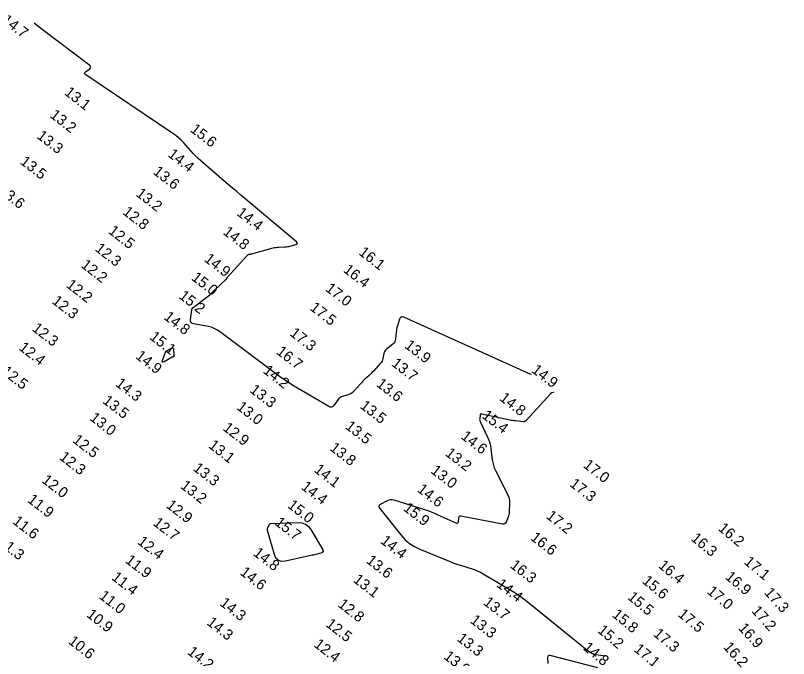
# Model space of a CAD drawing. Extents: x 988130 to 1132882, y 654656 to 841453.
# Drawn here: x 1027783.8 to 1028146.3, y 834064.8 to 834366.2 of the extents above; entities that cross this region are included whole.
import ezdxf

# ---------------------------------------------------------------- set-up
doc = ezdxf.new("R2010")
doc.units = 0
doc.layers.add('V-TOPO-MAJR', color=7, linetype='Continuous')
doc.layers.add('V-TOPO-SOUN', color=7, linetype='Continuous')

msp = doc.modelspace()

# ---------------------------------------------------------------- linework, layer by layer
at = {"layer": 'V-TOPO-MAJR'}
for points in [[(1028025.75, 834197.98), (1028025.1, 834198.07), (1028023.38, 834198.79), (1027965.84, 834224.8), (1027965.16, 834225), (1027964.61, 834224.92), (1027964.18, 834224.56), (1027963.88, 834223.92), (1027962.9, 834220.72), (1027962.7, 834219.98), (1027962.53, 834219.24), (1027962.41, 834218.48), (1027962.32, 834217.72), (1027962.05, 834214.65), (1027961.92, 834213.92), (1027961.65, 834213.26), (1027961.24, 834212.68), (1027960.71, 834212.16), (1027957.72, 834209.8), (1027957.28, 834209.39), (1027956.93, 834208.92), (1027956.68, 834208.39), (1027956.52, 834207.81), (1027956.08, 834205.37), (1027955.93, 834204.77), (1027955.71, 834204.22), (1027955.4, 834203.7), (1027955.02, 834203.23), (1027951.61, 834199.48), (1027951.12, 834198.96), (1027950.63, 834198.46), (1027950.13, 834197.96), (1027949.61, 834197.48), (1027947.53, 834195.56), (1027947.02, 834195.07), (1027946.52, 834194.58), (1027946.02, 834194.07), (1027945.54, 834193.55), (1027942.16, 834189.82), (1027941.66, 834189.34), (1027941.11, 834188.94), (1027940.51, 834188.63), (1027939.86, 834188.4), (1027937.17, 834187.63), (1027936.52, 834187.39), (1027935.95, 834187.06), (1027935.44, 834186.64), (1027934.99, 834186.11), (1027933.05, 834183.43), (1027932.57, 834182.92), (1027932.03, 834182.67), (1027931.43, 834182.68), (1027930.78, 834182.95), (1027916.07, 834191.56), (1027913.42, 834193.16), (1027910.81, 834194.84), (1027908.26, 834196.59), (1027905.75, 834198.41), (1027879.46, 834218.12), (1027878.26, 834218.91), (1027877, 834219.55), (1027875.67, 834220.04), (1027874.28, 834220.38), (1027867.32, 834221.65), (1027866.63, 834221.88), (1027866.17, 834222.27), (1027865.93, 834222.83), (1027865.92, 834223.55), (1027866.51, 834228.2), (1027866.52, 834228.29), (1027866.54, 834228.39), (1027866.56, 834228.48), (1027866.59, 834228.57), (1027866.73, 834228.93), (1027866.76, 834229.02), (1027866.81, 834229.1), (1027866.87, 834229.17), (1027866.94, 834229.23), (1027873.05, 834233.86), (1027874.08, 834234.66), (1027875.09, 834235.5), (1027876.08, 834236.36), (1027877.04, 834237.24), (1027882.67, 834242.6), (1027882.73, 834242.66), (1027882.77, 834242.72), (1027882.81, 834242.78), (1027882.84, 834242.85), (1027882.96, 834243.14), (1027882.99, 834243.21), (1027883.03, 834243.28), (1027883.07, 834243.34), (1027883.12, 834243.4), (1027892.72, 834254), (1027892.84, 834254.11), (1027892.98, 834254.2), (1027893.12, 834254.26), (1027893.29, 834254.3), (1027893.96, 834254.41), (1027894.13, 834254.44), (1027894.29, 834254.47), (1027894.46, 834254.51), (1027894.63, 834254.55), (1027904.66, 834257.25), (1027905.32, 834257.4), (1027905.98, 834257.52), (1027906.65, 834257.6), (1027907.32, 834257.64), (1027910.02, 834257.73), (1027910.69, 834257.78), (1027911.36, 834257.86), (1027912.02, 834257.98), (1027912.67, 834258.15), (1027915.27, 834258.89), (1027915.78, 834259.1), (1027915.99, 834259.38), (1027915.91, 834259.72), (1027915.54, 834260.13), (1027889.55, 834281.94), (1027887.52, 834283.65), (1027885.5, 834285.36), (1027883.47, 834287.07), (1027881.46, 834288.79), (1027871.9, 834296.93), (1027870.65, 834298.03), (1027869.43, 834299.18), (1027868.26, 834300.37), (1027867.13, 834301.6), (1027862.67, 834306.59), (1027861.52, 834307.8), (1027860.3, 834308.93), (1027859.01, 834309.98), (1027857.66, 834310.95), (1027816.75, 834338.4), (1027816.37, 834338.75), (1027816.23, 834339.1), (1027816.34, 834339.45), (1027816.7, 834339.82), (1027818.63, 834341.3), (1027818.99, 834341.67), (1027819.11, 834342.04), (1027818.99, 834342.41), (1027818.63, 834342.78), (1027796.39, 834359.64), (1027793.5, 834361.86), (1027792.58, 834362.66)], [(1028036.22, 834189.47), (1028035.86, 834189.5), (1028035.25, 834189.28), (1028034.68, 834188.8), (1028023.34, 834176.33), (1028023.25, 834176.24), (1028023.15, 834176.17), (1028023.05, 834176.1), (1028022.94, 834176.05), (1028022.47, 834175.87), (1028022.35, 834175.83), (1028022.23, 834175.81), (1028022.11, 834175.8), (1028021.98, 834175.8), (1028018.2, 834176.14), (1028017.53, 834176.21), (1028016.87, 834176.3), (1028016.2, 834176.41), (1028015.54, 834176.54), (1028002.44, 834179.38), (1028002.12, 834179.4), (1028001.87, 834179.31), (1028001.71, 834179.1), (1028001.63, 834178.78), (1028001.47, 834177.27), (1028001.46, 834176.9), (1028001.5, 834176.53), (1028001.59, 834176.18), (1028001.72, 834175.83), (1028005.31, 834168.31), (1028005.83, 834167.09), (1028006.24, 834165.84), (1028006.56, 834164.56), (1028006.76, 834163.25), (1028007.37, 834157.94), (1028007.58, 834156.63), (1028007.9, 834155.35), (1028008.34, 834154.11), (1028008.88, 834152.9), (1028014.6, 834141.58), (1028014.97, 834140.71), (1028015.24, 834139.81), (1028015.39, 834138.89), (1028015.43, 834137.94), (1028015.35, 834133.44), (1028015.31, 834132.81), (1028015.21, 834132.2), (1028015.05, 834131.6), (1028014.84, 834131.01), (1028013.85, 834128.68), (1028013.56, 834128.19), (1028013.17, 834127.87), (1028012.69, 834127.73), (1028012.12, 834127.76), (1027992.59, 834131.47), (1027992.17, 834131.49), (1027991.85, 834131.37), (1027991.64, 834131.1), (1027991.54, 834130.69), (1027991.36, 834128.76), (1027991.26, 834128.36), (1027991.07, 834128.14), (1027990.77, 834128.08), (1027990.38, 834128.2), (1027982.06, 834132.05), (1027980.52, 834132.73), (1027978.95, 834133.36), (1027977.37, 834133.94), (1027975.76, 834134.47), (1027961.31, 834138.96), (1027960.5, 834139.14), (1027959.7, 834139.15), (1027958.92, 834139.01), (1027958.15, 834138.7), (1027955.08, 834137.17), (1027954.48, 834136.75), (1027954.2, 834136.26), (1027954.25, 834135.69), (1027954.62, 834135.06), (1027964.44, 834122.73), (1027966.36, 834120.6), (1027968.51, 834118.76), (1027970.87, 834117.22), (1027973.46, 834115.97), (1027987.19, 834110.39), (1027988.51, 834109.86), (1027989.84, 834109.37), (1027991.18, 834108.91), (1027992.53, 834108.47), (1027997.96, 834106.79), (1027999.3, 834106.34), (1028000.6, 834105.8), (1028001.88, 834105.2), (1028003.12, 834104.51), (1028015.3, 834097.35), (1028017.71, 834095.87), (1028020.06, 834094.31), (1028022.35, 834092.65), (1028024.57, 834090.91), (1028052.44, 834068.27), (1028053.24, 834067.7), (1028054.1, 834067.25), (1028055.01, 834066.92), (1028055.98, 834066.72), (1028060.68, 834066.03), (1028061.19, 834065.88), (1028061.49, 834065.61), (1028061.55, 834065.21), (1028061.4, 834064.7)], [(1028056.95, 834060.48), (1028034.58, 834066.13), (1028034.01, 834066.19), (1028033.61, 834066.04), (1028033.38, 834065.69), (1028033.31, 834065.12), (1028033.38, 834062.45)]]:
    msp.add_lwpolyline(points, dxfattribs=at)
for points in [[(1027858.09, 834206.32), (1027858.04, 834206.27), (1027857.97, 834206.24), (1027857.64, 834206.15), (1027857.56, 834206.12), (1027857.48, 834206.09), (1027857.4, 834206.06), (1027857.32, 834206.02), (1027853.46, 834203.87), (1027852.94, 834203.65), (1027852.65, 834203.68), (1027852.57, 834203.97), (1027852.71, 834204.51), (1027854.15, 834208.42), (1027854.17, 834208.46), (1027854.19, 834208.51), (1027854.21, 834208.55), (1027854.24, 834208.59), (1027854.36, 834208.75), (1027854.39, 834208.79), (1027854.43, 834208.83), (1027854.47, 834208.86), (1027854.51, 834208.88), (1027856.92, 834210.3), (1027857.29, 834210.45), (1027857.57, 834210.42), (1027857.75, 834210.21), (1027857.84, 834209.82), (1027858.12, 834206.46), (1027858.12, 834206.38)], [(1027928.1, 834114.86), (1027927.86, 834114.57), (1027927.42, 834114.37), (1027925.22, 834113.73), (1027924.67, 834113.57), (1027924.11, 834113.43), (1027923.56, 834113.29), (1027923, 834113.16), (1027910.38, 834110.4), (1027908.55, 834110.26), (1027907.07, 834110.73), (1027905.96, 834111.8), (1027905.21, 834113.49), (1027902.03, 834124.75), (1027901.96, 834125.09), (1027901.96, 834125.43), (1027902.02, 834125.77), (1027902.14, 834126.1), (1027902.75, 834127.4), (1027902.92, 834127.69), (1027903.15, 834127.9), (1027903.44, 834128.03), (1027903.77, 834128.09), (1027916.15, 834128.56), (1027918.06, 834128.4), (1027919.72, 834127.8), (1027921.13, 834126.73), (1027922.29, 834125.21), (1027927.93, 834115.68), (1027928.12, 834115.22)]]:
    msp.add_lwpolyline(points, close=True, dxfattribs=at)

# ---------------------------------------------------------------- texts
at = {"layer": 'V-TOPO-SOUN'}
for s, rotation, p in [('14.7 ', 322, (1027777.11, 834363.34)), ('13.1 ', 322, (1027806.37, 834329.46)), ('13.2 ', 322, (1027799.64, 834318.82)), ('15.6 ', 322, (1027865.42, 834312.1)), ('13.3 ', 322, (1027793.46, 834309.06)), ('14.4 ', 322, (1027854.91, 834300.46)), ('13.5 ', 322, (1027785.64, 834297.04)), ('13.6 ', 322, (1027847.98, 834292.28)), ('13.6 ', 322, (1027775.49, 834283.31)), ('13.2 ', 322, (1027839.91, 834282.01)), ('12.8 ', 322, (1027833.68, 834273.45)), ('14.4 ', 322, (1027887.18, 834272.96)), ('12.5 ', 322, (1027826.99, 834264.47)), ('14.8 ', 322, (1027880.74, 834264.06)), ('12.3 ', 322, (1027820.74, 834256.23)), ('16.1 ', 322, (1027944.43, 834254.48)), ('14.9 ', 322, (1027871.92, 834251.34)), ('12.2 ', 322, (1027814.16, 834248.57)), ('16.4 ', 322, (1027937.18, 834246.29)), ('12.2 ', 322, (1027807.22, 834239.24)), ('15.0 ', 322, (1027865.95, 834242.62)), ('17.0 ', 322, (1027928.77, 834237.51)), ('15.2 ', 322, (1027860.05, 834234.04)), ('12.3 ', 322, (1027800.55, 834231.64)), ('17.5 ', 322, (1027921.5, 834228.54)), ('14.8 ', 322, (1027853.01, 834224.2)), ('12.3 ', 322, (1027791.23, 834218.8)), ('15.1 ', 322, (1027846.34, 834214.85)), ('17.3 ', 322, (1027912.11, 834216.56)), ('13.9 ', 322, (1027965.9, 834210.83)), ('12.4 ', 322, (1027785.04, 834209.85)), ('16.7 ', 322, (1027905.79, 834207.93)), ('14.9 ', 322, (1027839.71, 834205.86)), ('13.7 ', 322, (1027959.76, 834202.37)), ('14.9 ', 322, (1028025.45, 834199.33)), ('12.5 ', 322, (1027776.93, 834198.58)), ('14.2 ', 322, (1027899.52, 834199.02)), ('14.3 ', 322, (1027830.31, 834192.92)), ('13.6 ', 322, (1027952.64, 834192.78)), ('13.3 ', 322, (1027893.31, 834189.97)), ('13.5 ', 322, (1027824.32, 834184.87)), ('14.8 ', 322, (1028010.41, 834186.18)), ('13.0 ', 322, (1027887.16, 834181.95)), ('13.5 ', 322, (1027945.01, 834182.52)), ('15.4 ', 322, (1028002.19, 834177.95)), ('13.0 ', 322, (1027818.29, 834176.88)), ('12.9 ', 322, (1027880.67, 834172.18)), ('13.5 ', 322, (1027938.08, 834172.93)), ('14.6 ', 322, (1027992.34, 834168.21)), ('12.5 ', 322, (1027810.22, 834166.49)), ('13.1 ', 322, (1027873.94, 834163.96)), ('13.8 ', 322, (1027930.79, 834162.77)), ('13.2 ', 322, (1027984.98, 834160.27)), ('12.3 ', 322, (1027804, 834158.49)), ('13.3 ', 322, (1027866.73, 834153.28)), ('14.1 ', 322, (1027923.46, 834152.6)), ('17.0 ', 322, (1028049.67, 834154.74)), ('13.0 ', 322, (1027978.19, 834152.13)), ('12.0 ', 322, (1027795.79, 834147.68)), ('13.2 ', 322, (1027860.8, 834145)), ('17.3 ', 322, (1028043.34, 834145.91)), ('14.4 ', 322, (1027917.4, 834144.58)), ('14.6 ', 322, (1027971.82, 834143.35)), ('11.9 ', 322, (1027789.07, 834138.48)), ('12.9 ', 322, (1027854.13, 834135.88)), ('15.0 ', 322, (1027911.03, 834135.89)), ('15.9 ', 322, (1027965.26, 834134.56)), ('17.2 ', 322, (1028032.3, 834130.87)), ('11.6 ', 322, (1027782.07, 834128.4)), ('12.7 ', 322, (1027847.95, 834127.63)), ('15.7 ', 322, (1027905.03, 834127.81)), ('16.2 ', 320, (1028113, 834125.22)), ('16.6 ', 322, (1028024.95, 834120.76)), ('16.3 ', 320, (1028100.22, 834120.54)), ('11.3 ', 322, (1027775.23, 834118.62)), ('12.4 ', 322, (1027840.67, 834118.86)), ('14.4 ', 322, (1027954.62, 834119.21)), ('14.8 ', 322, (1027894.9, 834113.51)), ('11.9 ', 322, (1027834.91, 834110.09)), ('13.6 ', 322, (1027947.92, 834109.99)), ('17.1 ', 320, (1028125.1, 834109.52)), ('16.3 ', 322, (1028015.39, 834107.75)), ('16.4 ', 320, (1028084.89, 834107.81)), ('11.4 ', 322, (1027828.49, 834102.13)), ('14.6 ', 322, (1027888.73, 834104.47)), ('16.9 ', 320, (1028116.26, 834102.47)), ('13.1 ', 322, (1027941.79, 834100.99)), ('14.4 ', 322, (1028008.96, 834098.85)), ('15.6 ', 320, (1028077.35, 834100.55)), ('17.0 ', 320, (1028107.73, 834095.65)), ('17.3 ', 312, (1028134.62, 834095.46)), ('11.0 ', 322, (1027822.63, 834093.33)), ('15.5 ', 320, (1028070.47, 834092.98)), ('14.3 ', 322, (1027879.24, 834090.04)), ('12.8 ', 322, (1027934.66, 834089.44)), ('13.7 ', 322, (1028002.83, 834090.4)), ('10.9 ', 322, (1027816.78, 834084.69)), ('15.8 ', 320, (1028063.24, 834084.72)), ('17.5 ', 320, (1028094.12, 834084.92)), ('17.2 ', 312, (1028128.65, 834086.9)), ('14.3 ', 322, (1027873.16, 834080.96)), ('12.5 ', 322, (1027928.94, 834080.19)), ('13.3 ', 322, (1027996.63, 834081.93)), ('15.2 ', 320, (1028056.41, 834077.36)), ('16.9 ', 312, (1028122.45, 834078.86)), ('13.3 ', 322, (1027990.47, 834073.44)), ('17.3 ', 320, (1028082.58, 834075.71)), ('10.6 ', 322, (1027808.2, 834072.18)), ('12.4 ', 322, (1027923.38, 834070.66)), ('14.8 ', 320, (1028049.58, 834069.34)), ('16.2 ', 312, (1028115.47, 834069.92)), ('14.2 ', 322, (1027864.06, 834067.18)), ('17.1 ', 320, (1028073.44, 834068.53)), ('13.6 ', 322, (1027984.23, 834065.04))]:
    msp.add_text(s, height=5, rotation=rotation, dxfattribs=at).set_placement(p)

doc.saveas('drawing.dxf')
